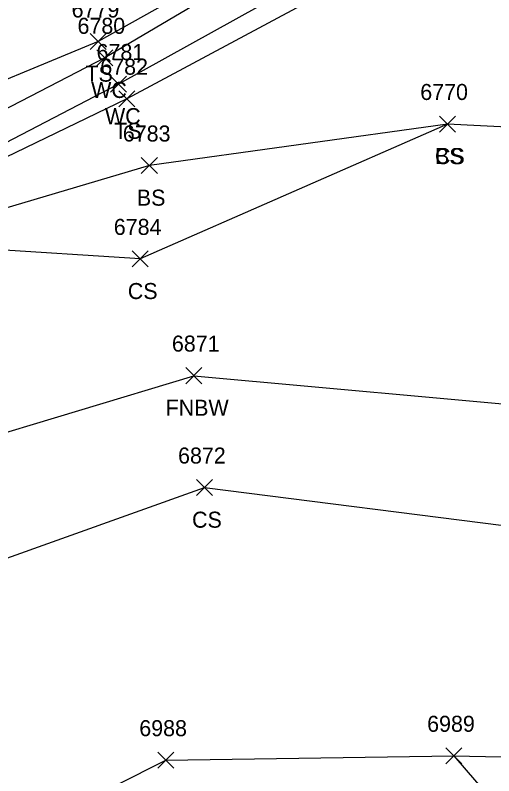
# Model space of a CAD drawing. Extents: x 1472233 to 1475777, y 540726 to 543442.
# Drawn here: x 1472737.1 to 1472796.8, y 541383 to 541477.9 of the extents above; entities that cross this region are included whole.
import ezdxf

# ---------------------------------------------------------------- set-up
doc = ezdxf.new("R2010")
doc.units = 0
for name, color, linetype in [('L_A', 7, 'Continuous'), ('L_I', 7, 'Continuous'), ('L_TIC', 7, 'Continuous'), ('LAWE', 7, 'Continuous'), ('LELB', 7, 'Continuous'), ('LFNC', 7, 'Continuous')]:
    doc.layers.add(name, color=color, linetype=linetype)

msp = doc.modelspace()

# ---------------------------------------------------------------- linework, layer by layer
at = {"layer": 'L_TIC'}
for points in [[(1472746.413, 541473.577), (1472748.413, 541475.577)], [(1472748.413, 541473.577), (1472746.413, 541475.577)], [(1472747.228, 541471.544), (1472749.228, 541473.544)], [(1472749.228, 541471.544), (1472747.228, 541473.544)], [(1472748.952, 541468.272), (1472750.952, 541470.272)], [(1472750.952, 541468.272), (1472748.952, 541470.272)], [(1472749.988, 541466.446), (1472751.988, 541468.446)], [(1472751.988, 541466.446), (1472749.988, 541468.446)], [(1472790.009, 541463.291), (1472792.009, 541465.291)], [(1472792.009, 541463.291), (1472790.009, 541465.291)], [(1472790.009, 541463.291), (1472792.009, 541465.291)], [(1472792.009, 541463.291), (1472790.009, 541465.291)], [(1472752.798, 541458.11), (1472754.798, 541460.11)], [(1472754.798, 541458.11), (1472752.798, 541460.11)], [(1472751.671, 541446.461), (1472753.671, 541448.461)], [(1472753.671, 541446.461), (1472751.671, 541448.461)], [(1472758.357, 541431.906), (1472760.357, 541433.906)], [(1472760.357, 541431.906), (1472758.357, 541433.906)], [(1472759.69, 541417.942), (1472761.69, 541419.942)], [(1472761.69, 541417.942), (1472759.69, 541419.942)], [(1472754.851, 541383.939), (1472756.851, 541385.939)], [(1472756.851, 541383.939), (1472754.851, 541385.939)], [(1472790.788, 541384.485), (1472792.788, 541386.485)], [(1472792.788, 541384.485), (1472790.788, 541386.485)], [(1472790.788, 541384.485), (1472792.788, 541386.485)], [(1472792.788, 541384.485), (1472790.788, 541386.485)]]:
    msp.add_lwpolyline(points, dxfattribs=at)
at = {"layer": 'LAWE'}
for points in [[(1472778.929, 541490.66), (1472748.228, 541472.544), (1472728.371, 541462.26), (1472703.024, 541456.182), (1472699.775, 541442.826), (1472700.733, 541433.371), (1472715.471, 541431.594), (1472718.175, 541426.347), (1472716.653, 541420.135), (1472715.238, 541417.461), (1472710.253, 541415.257), (1472705.247, 541416.253), (1472696.443, 541412.999), (1472694.467, 541406.711), (1472701.72, 541395.349), (1472703.113, 541388.078), (1472688.036, 541371.772), (1472681.627, 541359.725), (1472680.599, 541356.394), (1472682.091, 541354.455)], [(1472782.301, 541487.238), (1472749.952, 541469.272), (1472729.675, 541458.762), (1472708.083, 541452.537), (1472701.662, 541441.745), (1472704.926, 541435.625), (1472717.433, 541433.686), (1472721.831, 541426.671), (1472718.921, 541419.502), (1472713.315, 541413.102), (1472709.745, 541413.542), (1472708.124, 541414.03), (1472705.342, 541413.794), (1472697.725, 541411.28), (1472697.349, 541408.314), (1472703.086, 541395.78), (1472705.871, 541388.45), (1472690.162, 541368.758), (1472683.844, 541359.568), (1472682.091, 541354.455)]]:
    msp.add_lwpolyline(points, dxfattribs=at)
at = {"layer": 'LELB'}
for points in [[(1472784.517, 541539.162), (1472780.356, 541508.767), (1472777.862, 541491.625), (1472747.413, 541474.577), (1472726.672, 541466.036), (1472699.669, 541459.884), (1472695.92, 541443.066), (1472698.827, 541432.294), (1472713.583, 541430.436), (1472715.258, 541425.604), (1472715.172, 541419.955), (1472714.308, 541418.294), (1472709.235, 541416.804), (1472705.072, 541417.967), (1472693.994, 541413.89), (1472692.647, 541404.849), (1472699.389, 541395.402), (1472701.215, 541388.651), (1472686.615, 541373.687), (1472678.12, 541362.072), (1472676.711, 541357.719), (1472677.168, 541353.025)], [(1472925.295, 541441.523), (1472893.294, 541457.473), (1472876.505, 541468.464), (1472859.183, 541480.369), (1472847.039, 541490.766), (1472827.545, 541484.237), (1472811.006, 541499.694), (1472805.78, 541497.181), (1472802.282, 541501.032), (1472791.312, 541499.162), (1472786.286, 541486.348), (1472750.988, 541467.446), (1472730.712, 541457.666), (1472709.449, 541450.775), (1472703.656, 541440.637), (1472706.249, 541436.829), (1472719.382, 541434.802), (1472725.029, 541427.373), (1472722.951, 541421.116), (1472713.491, 541412.174), (1472709.897, 541412.714), (1472705.59, 541412.807)], [(1472859.183, 541480.369), (1472846.199, 541484.968), (1472822.323, 541462.69), (1472791.009, 541464.291), (1472753.798, 541459.11), (1472732.891, 541452.916), (1472720.172, 541445.106), (1472719.382, 541434.802)], [(1472791.009, 541464.291), (1472752.671, 541447.461), (1472733.107, 541448.743), (1472725.029, 541427.373)], [(1472705.366, 541396.52), (1472725.62, 541406.446), (1472760.69, 541418.942), (1472800.648, 541413.903), (1472841.082, 541414.502), (1472876.745, 541406.379), (1472902.494, 541410.176), (1472943.939, 541402.968)], [(1472701.537, 541300.276), (1472722.381, 541305.916), (1472755.556, 541311.159), (1472754.666, 541333.295), (1472750.205, 541351.838), (1472737.242, 541375.612), (1472755.851, 541384.939), (1472791.788, 541385.485), (1472821.358, 541384.868), (1472858.925, 541384.478), (1472899.464, 541383.482), (1472951.044, 541384.205), (1472943.44, 541340.337), (1472927.567, 541299.156)], [(1472791.788, 541385.485), (1472817.078, 541356.188), (1472814.112, 541310.372), (1472802.45, 541284.326), (1472793.63, 541256.085), (1472760.153, 541210.361), (1472751.824, 541168.922)]]:
    msp.add_lwpolyline(points, dxfattribs=at)
at = {"layer": 'LFNC'}
msp.add_lwpolyline([(1472718.921, 541419.502), (1472722.951, 541421.116), (1472730.603, 541424.225), (1472759.357, 541432.906), (1472805.241, 541428.723), (1472845.191, 541425.042), (1472881.525, 541420.884), (1472903.5, 541419.638), (1472946.074, 541415.682)], dxfattribs=at)

# ---------------------------------------------------------------- texts
at = {"layer": 'L_A'}
for s, p in [('TS', (1472745.822, 541469.577)), ('WC', (1472746.535, 541467.544)), ('WC', (1472748.259, 541464.272)), ('TS', (1472749.398, 541462.446)), ('CS', (1472789.45, 541459.291)), ('BS', (1472789.45, 541459.291)), ('BS', (1472752.239, 541454.11)), ('CS', (1472751.112, 541442.461)), ('FNBW', (1472755.829, 541427.906)), ('CS', (1472759.131, 541413.942))]:
    msp.add_text(s, height=2, dxfattribs=at).set_placement(p)
at = {"layer": 'L_I'}
for s, p in [('6779', (1472744.098, 541477.577)), ('6780', (1472744.834, 541475.544)), ('6781', (1472747.212, 541472.272)), ('6782', (1472747.681, 541470.446)), ('6770', (1472787.615, 541467.291)), ('6770', (1472787.615, 541467.291)), ('6783', (1472750.491, 541462.11)), ('6784', (1472749.363, 541450.461)), ('6871', (1472756.617, 541435.906)), ('6872', (1472757.383, 541421.942)), ('6989', (1472788.473, 541388.485)), ('6989', (1472788.473, 541388.485)), ('6988', (1472752.544, 541387.939))]:
    msp.add_text(s, height=2, dxfattribs=at).set_placement(p)

doc.saveas('drawing.dxf')
